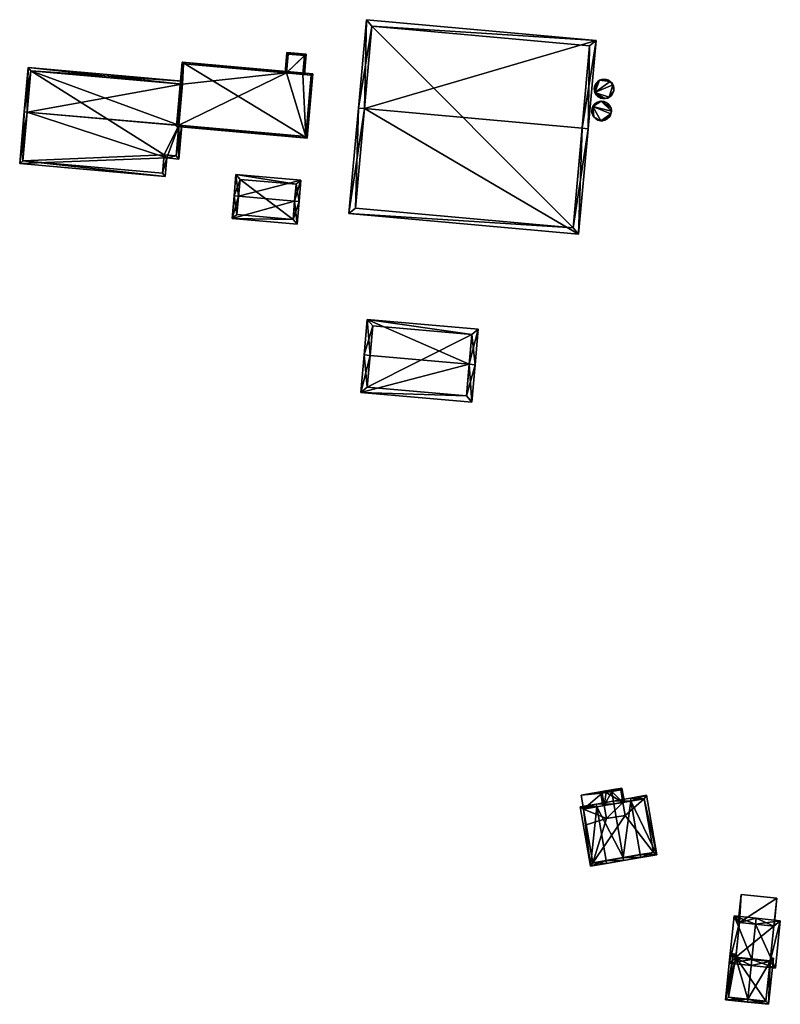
# Model space of a CAD drawing. Header units: inches. Extents: x 2685601 to 2690022, y 1235992 to 1239010.
# Tile 373 of 390: x 2689863 to 2689991, y 1238166 to 1238333. Entities that reach past the tile are written whole.
import ezdxf

# ---------------------------------------------------------------- set-up
doc = ezdxf.new("R2010")
doc.units = ezdxf.units.IN
doc.header["$MEASUREMENT"] = 0
for name, color, linetype in [('Gebaeude Einzelhaus', 10, 'Continuous'), ('Lagertank', 10, 'Continuous'), ('Offenes Gebaeude', 10, 'Continuous')]:
    doc.layers.add(name, color=color, linetype=linetype)

msp = doc.modelspace()

# ---------------------------------------------------------------- meshes
at = {"layer": 'Gebaeude Einzelhaus'}
mesh = msp.add_polyface(dxfattribs=at)
corners = [(2689921.019, 1238317.464, 597.045), (2689918.41, 1238299.721, 590.86), (2689957.283, 1238296.208, 590.86), (2689920.023, 1238317.554, 597.045), (2689957.899, 1238314.13, 597.045), (2689958.894, 1238314.04, 597.045), (2689960.249, 1238329.016, 591.286), (2689921.376, 1238332.53, 591.286), (2689956.376, 1238297.294, 591.205), (2689919.496, 1238300.628, 591.206), (2689959.163, 1238328.11, 591.669), (2689922.283, 1238331.444, 591.669), (2689959.163, 1238328.11, 583.528), (2689922.283, 1238331.444, 583.528), (2689919.496, 1238300.628, 583.528), (2689956.376, 1238297.294, 583.528)]
mesh.append_faces([[corners[k] for k in face] for face in [(0, 9, 3), (11, 0, 3), (7, 11, 3), (10, 11, 6), (6, 11, 7), (8, 4, 5), (5, 4, 10), (5, 10, 6), (2, 8, 5), (9, 8, 1), (3, 9, 1), (1, 8, 2), (0, 7, 3), (5, 6, 4), (4, 6, 0), (0, 6, 7), (0, 2, 4), (4, 2, 5), (3, 1, 0), (0, 1, 2)]], dxfattribs={"color": 13})
mesh.append_faces([[corners[k] for k in face] for face in [(13, 15, 14), (12, 15, 13), (4, 15, 12), (8, 15, 4), (4, 12, 10), (14, 15, 8), (9, 14, 8), (13, 14, 0), (0, 14, 9), (11, 13, 0), (12, 13, 11), (10, 12, 11)]], dxfattribs={"color": 41})
mesh = msp.add_polyface(dxfattribs=at)
corners = [(2689910.634, 1238323.266, 590.217), (2689910.883, 1238323.244, 590.192), (2689911.186, 1238326.695, 590.192), (2689907.848, 1238323.511, 590.499), (2689907.903, 1238326.985, 590.524), (2689907.599, 1238323.533, 590.524), (2689910.915, 1238326.468, 590.217), (2689908.13, 1238326.714, 590.499), (2689908.13, 1238326.714, 583.633), (2689910.915, 1238326.468, 583.633), (2689907.848, 1238323.511, 583.633), (2689910.634, 1238323.266, 583.633)]
mesh.append_faces([[corners[k] for k in face] for face in [(5, 7, 3), (6, 1, 0), (6, 2, 1), (5, 4, 7), (7, 4, 6), (6, 4, 2), (3, 4, 5), (0, 2, 3), (3, 2, 4), (0, 1, 2)]], dxfattribs={"color": 13})
mesh.append_faces([[corners[k] for k in face] for face in [(9, 10, 8), (9, 11, 10), (9, 6, 11), (11, 6, 0), (3, 7, 10), (10, 7, 8), (7, 6, 8), (8, 6, 9)]], dxfattribs={"color": 41})
mesh = msp.add_polyface(dxfattribs=at)
corners = [(2689889.61, 1238314.642, 592.754), (2689890.101, 1238314.549, 592.771), (2689890.105, 1238314.599, 592.754), (2689889.605, 1238314.593, 592.771), (2689889.498, 1238314.652, 592.754), (2689863.938, 1238316.852, 592.771), (2689890.113, 1238321.634, 590.391), (2689864.103, 1238324.424, 590.222), (2689890.156, 1238322.131, 590.222), (2689863.44, 1238316.896, 592.771), (2689862.671, 1238308.156, 590.222), (2689887.291, 1238305.989, 590.222), (2689887.565, 1238309.107, 591.131), (2689889.606, 1238308.927, 591.131), (2689864.557, 1238323.882, 590.391), (2689886.837, 1238306.531, 590.367), (2689887.111, 1238309.649, 591.276), (2689889.153, 1238309.469, 591.276), (2689863.213, 1238308.61, 590.367), (2689889.61, 1238314.642, 583.633), (2689889.153, 1238309.469, 583.633), (2689864.557, 1238323.882, 583.633), (2689890.113, 1238321.634, 583.633), (2689863.213, 1238308.61, 583.633), (2689886.837, 1238306.531, 583.633), (2689887.111, 1238309.649, 583.633), (2689890.222, 1238321.624, 583.633)]
mesh.append_faces([[corners[k] for k in face] for face in [(13, 17, 1), (1, 17, 3), (18, 9, 5), (18, 10, 9), (15, 11, 18), (18, 11, 10), (13, 12, 17), (17, 12, 16), (16, 12, 15), (15, 12, 11), (1, 0, 2), (1, 3, 0), (8, 14, 7), (7, 14, 9), (9, 14, 5), (8, 6, 14), (10, 5, 9), (3, 13, 1), (10, 12, 5), (5, 12, 3), (3, 12, 13), (10, 11, 12), (5, 7, 9), (5, 6, 7), (7, 6, 8), (3, 4, 5), (5, 4, 6), (3, 0, 4), (3, 1, 0), (0, 1, 2)]], dxfattribs={"color": 13})
mesh.append_faces([[corners[k] for k in face] for face in [(19, 22, 26), (19, 21, 22), (19, 25, 21), (21, 25, 23), (23, 25, 24), (19, 20, 25), (17, 16, 20), (20, 16, 25), (16, 15, 25), (25, 15, 24), (15, 18, 24), (24, 18, 23), (5, 23, 18), (5, 21, 23), (5, 14, 21), (21, 6, 22), (21, 14, 6), (0, 17, 19), (19, 17, 20), (0, 3, 17)]], dxfattribs={"color": 41})
mesh = msp.add_polyface(dxfattribs=at)
corners = [(2689911.334, 1238312.479, 593.66), (2689890.186, 1238325.316, 591.467), (2689889.227, 1238314.425, 593.66), (2689912.293, 1238323.371, 591.467), (2689889.498, 1238314.652, 593.61), (2689890.413, 1238325.045, 591.517), (2689911.107, 1238312.75, 593.61), (2689912.022, 1238323.144, 591.517), (2689907.848, 1238323.511, 590.499), (2689890.413, 1238325.045, 583.633), (2689910.634, 1238323.266, 590.217), (2689912.022, 1238323.144, 583.633), (2689910.634, 1238323.266, 583.633), (2689907.848, 1238323.511, 583.633), (2689890.113, 1238321.634, 590.391), (2689890.113, 1238321.634, 583.633), (2689889.498, 1238314.652, 592.754), (2689889.61, 1238314.642, 592.754), (2689911.107, 1238312.75, 583.633), (2689889.61, 1238314.642, 583.633), (2689890.222, 1238321.624, 583.633)]
mesh.append_faces([[corners[k] for k in face] for face in [(7, 5, 1), (3, 6, 7), (3, 7, 1), (4, 6, 0), (0, 6, 3), (5, 4, 2), (1, 5, 2), (2, 4, 0), (3, 1, 0), (0, 1, 2)]], dxfattribs={"color": 13})
mesh.append_faces([[corners[k] for k in face] for face in [(13, 20, 9), (9, 20, 15), (13, 19, 20), (12, 18, 13), (13, 18, 19), (12, 11, 18), (7, 18, 11), (7, 6, 18), (18, 17, 19), (17, 4, 16), (18, 6, 17), (17, 6, 4), (4, 14, 16), (14, 9, 15), (4, 5, 14), (14, 5, 9), (9, 8, 13), (10, 11, 12), (8, 7, 10), (10, 7, 11), (9, 5, 8), (8, 5, 7)]], dxfattribs={"color": 41})
mesh = msp.add_polyface(dxfattribs=at)
corners = [(2689899.717, 1238302.612, 590.972), (2689899.288, 1238306.294, 588.2), (2689898.97, 1238302.678, 590.972), (2689910.28, 1238305.326, 588.2), (2689909.215, 1238301.776, 590.972), (2689909.963, 1238301.71, 590.972), (2689898.634, 1238298.855, 588.626), (2689909.626, 1238297.889, 588.626), (2689899.969, 1238305.481, 588.773), (2689909.468, 1238304.645, 588.772), (2689899.446, 1238299.536, 589.084), (2689908.945, 1238298.701, 589.084), (2689908.945, 1238298.701, 583.402), (2689909.468, 1238304.645, 583.402), (2689899.969, 1238305.481, 583.402), (2689899.446, 1238299.536, 583.402)]
mesh.append_faces([[corners[k] for k in face] for face in [(5, 11, 4), (4, 9, 5), (5, 9, 3), (7, 11, 5), (10, 11, 6), (6, 11, 7), (0, 10, 2), (8, 0, 2), (2, 10, 6), (9, 8, 1), (3, 9, 1), (1, 8, 2), (4, 7, 5), (0, 6, 4), (4, 6, 7), (0, 2, 6), (3, 4, 5), (3, 0, 4), (3, 1, 0), (0, 1, 2)]], dxfattribs={"color": 13})
mesh.append_faces([[corners[k] for k in face] for face in [(13, 12, 14), (14, 12, 15), (11, 10, 12), (12, 10, 15), (0, 8, 10), (10, 8, 15), (15, 8, 14), (8, 9, 14), (14, 9, 13), (9, 12, 13), (9, 11, 12), (9, 4, 11)]], dxfattribs={"color": 41})
mesh = msp.add_polyface(dxfattribs=at)
corners = [(2689921.989, 1238275.653, 592.78), (2689921.523, 1238281.759, 588.655), (2689920.994, 1238275.741, 592.78), (2689938.763, 1238274.178, 592.78), (2689940.288, 1238280.108, 588.655), (2689939.759, 1238274.09, 592.78), (2689920.433, 1238269.364, 588.655), (2689939.198, 1238267.713, 588.655), (2689922.431, 1238280.675, 589.338), (2689939.204, 1238279.199, 589.338), (2689921.516, 1238270.273, 589.3), (2689938.289, 1238268.796, 589.299), (2689939.204, 1238279.199, 582.346), (2689938.289, 1238268.796, 582.346), (2689922.431, 1238280.675, 582.346), (2689921.516, 1238270.273, 582.346)]
mesh.append_faces([[corners[k] for k in face] for face in [(5, 11, 3), (3, 9, 5), (5, 9, 4), (7, 11, 5), (10, 11, 6), (6, 11, 7), (0, 10, 2), (8, 0, 2), (2, 10, 6), (9, 8, 1), (4, 9, 1), (1, 8, 2), (3, 7, 5), (0, 6, 3), (3, 6, 7), (0, 2, 6), (4, 3, 5), (4, 1, 3), (3, 1, 0), (0, 1, 2)]], dxfattribs={"color": 13})
mesh.append_faces([[corners[k] for k in face] for face in [(12, 15, 14), (12, 13, 15), (11, 15, 13), (11, 10, 15), (10, 14, 15), (0, 8, 10), (10, 8, 14), (8, 9, 14), (14, 9, 12), (9, 11, 12), (12, 11, 13), (9, 3, 11)]], dxfattribs={"color": 41})
mesh = msp.add_polyface(dxfattribs=at)
corners = [(2689962.896, 1238201.798, 586.655), (2689963.262, 1238199.681, 586.655), (2689964.793, 1238199.946, 585.511), (2689964.63, 1238202.351, 585.327), (2689965.039, 1238199.989, 585.327), (2689962.853, 1238202.044, 586.655), (2689961.644, 1238199.401, 585.503), (2689960.989, 1238201.721, 585.327), (2689961.398, 1238199.358, 585.327), (2689964.426, 1238202.063, 585.511), (2689961.278, 1238201.518, 585.503), (2689964.426, 1238202.063, 572.344), (2689964.793, 1238199.946, 572.344), (2689961.969, 1238201.638, 581.558), (2689961.969, 1238201.638, 572.344), (2689961.278, 1238201.518, 581.558), (2689961.644, 1238199.401, 581.558), (2689965.174, 1238197.749, 572.344), (2689962.025, 1238197.203, 572.344), (2689961.644, 1238199.401, 572.344), (2689961.278, 1238201.518, 572.344)]
mesh.append_faces([[corners[k] for k in face] for face in [(5, 10, 7), (7, 10, 8), (8, 10, 6), (5, 0, 10), (4, 9, 3), (3, 9, 5), (5, 9, 0), (4, 2, 9), (0, 6, 1), (5, 7, 0), (0, 7, 6), (6, 7, 8), (0, 3, 5), (0, 2, 3), (3, 2, 4), (0, 1, 2)]], dxfattribs={"color": 13})
mesh.append_faces([[corners[k] for k in face] for face in [(12, 14, 11), (12, 19, 14), (14, 19, 20), (12, 18, 19), (12, 17, 18), (16, 6, 15), (15, 6, 10), (10, 13, 15), (13, 11, 14), (10, 9, 13), (13, 9, 11), (10, 0, 9), (11, 2, 12), (11, 9, 2)]], dxfattribs={"color": 41})
mesh = msp.add_polyface(dxfattribs=at)
corners = [(2689966.156, 1238200.183, 585.402), (2689968.806, 1238201.149, 583.506), (2689966.071, 1238200.675, 585.402), (2689970.551, 1238191.073, 583.506), (2689967.731, 1238191.091, 585.402), (2689967.816, 1238190.599, 585.402), (2689963.176, 1238200.174, 588.436), (2689963.261, 1238199.681, 588.436), (2689964.836, 1238190.59, 588.436), (2689964.921, 1238190.098, 588.436), (2689960.281, 1238199.671, 585.402), (2689960.366, 1238199.18, 585.402), (2689961.94, 1238190.088, 585.402), (2689962.025, 1238189.596, 585.402), (2689957.545, 1238199.199, 583.506), (2689959.29, 1238189.123, 583.506), (2689969.974, 1238191.48, 583.847), (2689968.399, 1238200.571, 583.847), (2689958.123, 1238198.791, 583.847), (2689959.698, 1238189.7, 583.848), (2689959.698, 1238189.7, 572.344), (2689969.974, 1238191.48, 572.344), (2689968.399, 1238200.571, 572.344), (2689961.644, 1238199.401, 585.503), (2689961.644, 1238199.401, 581.558), (2689964.793, 1238199.946, 585.511), (2689963.262, 1238199.681, 586.655), (2689964.793, 1238199.946, 572.344), (2689958.123, 1238198.791, 581.558), (2689958.58, 1238196.152, 581.558), (2689958.58, 1238196.152, 572.344), (2689962.025, 1238197.203, 572.344), (2689965.174, 1238197.749, 572.344), (2689958.123, 1238198.791, 572.344), (2689961.644, 1238199.401, 572.344)]
mesh.append_faces([[corners[k] for k in face] for face in [(9, 8, 5), (5, 8, 4), (13, 12, 9), (9, 12, 8), (15, 19, 13), (13, 19, 12), (10, 18, 14), (14, 18, 15), (15, 18, 19), (10, 11, 18), (6, 7, 10), (10, 7, 11), (2, 0, 6), (6, 0, 7), (3, 17, 1), (1, 17, 2), (2, 17, 0), (3, 16, 17), (3, 5, 16), (16, 5, 4), (11, 15, 12), (12, 15, 13), (10, 14, 11), (11, 14, 15), (8, 12, 9), (9, 12, 13), (7, 11, 8), (8, 11, 12), (6, 10, 7), (7, 10, 11), (0, 8, 4), (4, 8, 5), (5, 8, 9), (0, 7, 8), (2, 6, 0), (0, 6, 7), (3, 4, 5), (3, 0, 4), (3, 1, 0), (0, 1, 2)]], dxfattribs={"color": 13})
mesh.append_faces([[corners[k] for k in face] for face in [(21, 32, 22), (22, 32, 27), (31, 33, 34), (31, 30, 33), (21, 20, 32), (32, 20, 31), (31, 20, 30), (20, 29, 30), (29, 18, 28), (20, 19, 29), (29, 19, 18), (18, 24, 28), (25, 17, 27), (27, 17, 22), (25, 0, 17), (23, 7, 26), (26, 7, 25), (25, 7, 0), (18, 11, 24), (24, 11, 23), (23, 11, 7), (17, 16, 22), (22, 16, 21), (16, 20, 21), (4, 19, 16), (16, 19, 20), (8, 12, 4), (4, 12, 19)]], dxfattribs={"color": 41})
mesh = msp.add_polyface(dxfattribs=at)
corners = [(2689958.123, 1238198.791, 581.558), (2689957.705, 1238201.153, 581.558), (2689958.571, 1238196.15, 581.558), (2689961.278, 1238201.518, 581.558), (2689961.926, 1238201.884, 581.558), (2689958.58, 1238196.152, 581.558), (2689961.644, 1238199.401, 581.558), (2689961.969, 1238201.638, 581.558), (2689961.926, 1238201.884, 572.344), (2689961.969, 1238201.638, 572.344), (2689957.705, 1238201.153, 572.344), (2689958.571, 1238196.15, 572.344), (2689958.58, 1238196.152, 572.344), (2689961.278, 1238201.518, 572.344), (2689958.123, 1238198.791, 572.344), (2689961.644, 1238199.401, 572.344)]
mesh.append_faces([[corners[k] for k in face] for face in [(4, 3, 7), (3, 0, 6), (0, 2, 5), (4, 1, 3), (3, 1, 0), (0, 1, 2)]], dxfattribs={"color": 13})
mesh.append_faces([[corners[k] for k in face] for face in [(10, 14, 11), (11, 14, 12), (10, 13, 14), (14, 13, 15), (10, 8, 13), (13, 8, 9), (5, 2, 12), (12, 2, 11), (2, 1, 11), (11, 1, 10), (1, 4, 10), (10, 4, 8), (8, 7, 9), (8, 4, 7)]], dxfattribs={"color": 41})
mesh = msp.add_polyface(dxfattribs=at)
corners = [(2689987.271, 1238179.315, 579.06), (2689991.444, 1238179.885, 576.215), (2689987.375, 1238180.31, 579.06), (2689990.608, 1238171.885, 576.215), (2689986.643, 1238173.305, 579.06), (2689986.539, 1238172.31, 579.06), (2689983.634, 1238180.7, 576.215), (2689982.799, 1238172.701, 576.215), (2689990.345, 1238178.994, 576.911), (2689989.718, 1238172.984, 576.91), (2689984.525, 1238179.601, 576.972), (2689983.898, 1238173.591, 576.972), (2689990.345, 1238178.994, 576.699), (2689984.525, 1238179.601, 568.574), (2689984.525, 1238179.601, 576.7), (2689990.345, 1238178.994, 568.574), (2689990.345, 1238178.994, 576.799), (2689984.525, 1238179.601, 576.8), (2689984.524, 1238179.587, 576.805), (2689984.524, 1238179.587, 576.705), (2689983.912, 1238173.724, 575.614), (2689983.912, 1238173.724, 568.574), (2689983.898, 1238173.591, 575.614), (2689986.643, 1238173.305, 577.911), (2689989.718, 1238172.984, 575.217), (2689990.343, 1238178.979, 576.705), (2689990.343, 1238178.979, 576.805), (2689989.732, 1238173.116, 575.218), (2689989.732, 1238173.116, 568.575)]
mesh.append_faces([[corners[k] for k in face] for face in [(4, 9, 5), (11, 4, 5), (5, 9, 3), (10, 11, 7), (7, 11, 5), (6, 10, 7), (0, 10, 2), (8, 0, 2), (2, 10, 6), (1, 9, 8), (3, 9, 1), (1, 8, 2), (4, 7, 5), (2, 6, 0), (0, 6, 4), (4, 6, 7), (3, 4, 5), (3, 0, 4), (3, 1, 0), (0, 1, 2)]], dxfattribs={"color": 13})
mesh.append_faces([[corners[k] for k in face] for face in [(28, 21, 15), (15, 21, 13), (15, 27, 28), (27, 9, 24), (9, 26, 8), (8, 26, 16), (15, 25, 27), (27, 25, 9), (9, 25, 26), (15, 12, 25), (9, 23, 24), (23, 11, 22), (9, 4, 23), (23, 4, 11), (11, 20, 22), (20, 13, 21), (11, 19, 20), (20, 19, 13), (13, 19, 14), (11, 18, 19), (11, 10, 18), (18, 10, 17), (10, 0, 17), (17, 0, 16), (16, 0, 8), (15, 13, 12), (12, 13, 14)]], dxfattribs={"color": 41})
mesh = msp.add_polyface(dxfattribs=at)
corners = [(2689985.943, 1238166.61, 577.911), (2689982.151, 1238166.504, 574.782), (2689985.891, 1238166.114, 577.911), (2689983.898, 1238173.591, 575.614), (2689982.969, 1238174.325, 574.782), (2689986.643, 1238173.305, 577.911), (2689983.912, 1238173.724, 575.614), (2689983.964, 1238174.221, 575.614), (2689989.718, 1238172.984, 575.217), (2689989.465, 1238165.74, 574.782), (2689990.281, 1238173.561, 574.782), (2689989.732, 1238173.116, 575.218), (2689989.784, 1238173.613, 575.218), (2689983.414, 1238173.776, 575.198), (2689982.7, 1238166.949, 575.198), (2689989.02, 1238166.289, 575.217), (2689983.912, 1238173.724, 568.574), (2689983.414, 1238173.776, 568.574), (2689982.7, 1238166.949, 568.574), (2689989.02, 1238166.289, 568.574), (2689989.732, 1238173.116, 568.575)]
mesh.append_faces([[corners[k] for k in face] for face in [(10, 11, 12), (9, 8, 10), (10, 8, 11), (9, 15, 8), (9, 2, 15), (15, 2, 0), (1, 14, 2), (2, 14, 0), (4, 13, 1), (1, 13, 14), (4, 7, 13), (13, 7, 6), (0, 8, 5), (8, 10, 11), (11, 10, 12), (2, 9, 0), (0, 9, 8), (8, 9, 10), (4, 6, 7), (4, 3, 6), (3, 0, 5), (4, 1, 3), (3, 1, 0), (0, 1, 2)]], dxfattribs={"color": 13})
mesh.append_faces([[corners[k] for k in face] for face in [(19, 16, 20), (19, 18, 16), (16, 18, 17), (8, 20, 11), (15, 19, 8), (8, 19, 20), (0, 14, 15), (15, 14, 19), (19, 14, 18), (14, 13, 18), (18, 13, 17), (17, 13, 16), (16, 13, 6)]], dxfattribs={"color": 41})
at = {"layer": 'Lagertank'}
mesh = msp.add_polyface(dxfattribs=at)
corners = [(2689962.668, 1238322.083, 596.483), (2689962.028, 1238322.42, 596.483), (2689961.614, 1238322.473, 596.483), (2689962.415, 1238322.266, 596.483), (2689961.2, 1238322.421, 596.483), (2689960.812, 1238322.267, 596.483), (2689960.069, 1238320.215, 596.483), (2689960.474, 1238322.022, 596.483), (2689960.208, 1238321.701, 596.483), (2689960.03, 1238321.323, 596.483), (2689959.951, 1238320.914, 596.483), (2689959.977, 1238320.497, 596.483), (2689960.355, 1238319.723, 596.483), (2689960.106, 1238320.1, 596.483), (2689961.728, 1238319.156, 596.483), (2689962.491, 1238319.407, 596.483), (2689963.103, 1238321.521, 596.483), (2689960.329, 1238319.748, 596.483), (2689960.999, 1238319.261, 596.483), (2689960.633, 1238319.462, 596.483), (2689961.403, 1238319.157, 596.483), (2689962.224, 1238319.26, 596.483), (2689961.82, 1238319.156, 596.483), (2689962.894, 1238319.746, 596.483), (2689962.59, 1238319.461, 596.483), (2689963.118, 1238320.098, 596.483), (2689963.247, 1238320.495, 596.483), (2689963.274, 1238320.911, 596.483), (2689963.196, 1238321.321, 596.483), (2689963.019, 1238321.699, 596.483), (2689962.753, 1238322.021, 596.483), (2689962.028, 1238322.42, 584.396), (2689962.415, 1238322.266, 584.396), (2689961.614, 1238322.473, 584.396), (2689961.2, 1238322.421, 584.396), (2689960.812, 1238322.267, 584.396), (2689960.474, 1238322.022, 584.396), (2689960.208, 1238321.701, 584.396), (2689960.03, 1238321.323, 584.396), (2689959.951, 1238320.914, 584.396), (2689959.977, 1238320.497, 584.396), (2689960.069, 1238320.215, 584.396), (2689960.106, 1238320.1, 584.396), (2689960.329, 1238319.748, 584.396), (2689960.355, 1238319.723, 584.396), (2689960.633, 1238319.462, 584.396), (2689960.999, 1238319.261, 584.396), (2689961.403, 1238319.157, 584.396), (2689961.728, 1238319.156, 584.396), (2689961.82, 1238319.156, 584.396), (2689962.224, 1238319.26, 584.396), (2689962.491, 1238319.407, 584.396), (2689962.59, 1238319.461, 584.396), (2689962.894, 1238319.746, 584.396), (2689963.118, 1238320.098, 584.396), (2689963.247, 1238320.495, 584.396), (2689963.274, 1238320.911, 584.396), (2689963.196, 1238321.321, 584.396), (2689963.103, 1238321.521, 584.396), (2689963.019, 1238321.699, 584.396), (2689962.753, 1238322.021, 584.396), (2689962.668, 1238322.083, 584.396)]
mesh.append_faces([[corners[k] for k in face] for face in [(0, 29, 30), (0, 16, 29), (16, 27, 28), (16, 26, 27), (16, 15, 26), (26, 15, 25), (25, 15, 23), (23, 15, 24), (15, 14, 21), (21, 14, 22), (14, 18, 20), (14, 12, 18), (18, 12, 19), (12, 13, 17), (0, 6, 16), (16, 6, 15), (15, 6, 14), (14, 6, 12), (12, 6, 13), (6, 10, 11), (6, 9, 10), (6, 8, 9), (6, 7, 8), (0, 5, 6), (6, 5, 7), (0, 4, 5), (0, 2, 4), (3, 1, 0), (0, 1, 2)]], dxfattribs={"color": 13})
mesh.append_faces([[corners[k] for k in face] for face in [(51, 53, 52), (51, 54, 53), (51, 55, 54), (51, 58, 55), (55, 58, 56), (56, 58, 57), (58, 61, 59), (59, 61, 60), (61, 31, 32), (61, 33, 31), (61, 34, 33), (61, 35, 34), (51, 41, 58), (58, 41, 61), (61, 41, 35), (35, 41, 36), (36, 41, 37), (37, 41, 38), (38, 41, 39), (39, 41, 40), (41, 44, 42), (42, 44, 43), (44, 46, 45), (51, 48, 41), (41, 48, 44), (44, 48, 46), (46, 48, 47), (51, 50, 48), (48, 50, 49), (3, 0, 32), (32, 0, 61), (0, 30, 61), (61, 30, 60), (30, 29, 60), (60, 29, 59), (29, 16, 59), (59, 16, 58), (16, 28, 58), (58, 28, 57), (28, 27, 57), (57, 27, 56), (27, 26, 56), (56, 26, 55), (26, 25, 55), (55, 25, 54), (25, 23, 54), (54, 23, 53), (23, 24, 53), (53, 24, 52), (24, 15, 52), (52, 15, 51), (15, 21, 51), (51, 21, 50), (21, 22, 50), (50, 22, 49), (22, 14, 49), (49, 14, 48), (14, 20, 48), (48, 20, 47), (20, 18, 47), (47, 18, 46), (18, 19, 46), (46, 19, 45), (19, 12, 45), (45, 12, 44), (12, 17, 44), (44, 17, 43), (17, 13, 43), (43, 13, 42), (13, 6, 42), (42, 6, 41), (6, 11, 41), (41, 11, 40), (11, 10, 40), (40, 10, 39), (10, 9, 39), (39, 9, 38), (9, 8, 38), (38, 8, 37), (8, 7, 37), (37, 7, 36), (7, 5, 36), (36, 5, 35), (5, 4, 35), (35, 4, 34), (4, 2, 34), (34, 2, 33), (2, 1, 33), (33, 1, 31), (1, 3, 31), (31, 3, 32)]], dxfattribs={"color": 41})
mesh = msp.add_polyface(dxfattribs=at)
corners = [(2689962.782, 1238317.515, 595.737), (2689962.593, 1238317.954, 595.737), (2689962.327, 1238318.276, 595.737), (2689962.77, 1238317.576, 595.737), (2689961.989, 1238318.521, 595.737), (2689961.142, 1238318.722, 595.737), (2689961.602, 1238318.675, 595.737), (2689961.188, 1238318.728, 595.737), (2689960.386, 1238318.522, 595.737), (2689960.774, 1238318.676, 595.737), (2689959.716, 1238317.815, 595.737), (2689962.838, 1238317.008, 595.737), (2689960.048, 1238318.277, 595.737), (2689959.782, 1238317.956, 595.737), (2689959.525, 1238317.169, 595.737), (2689959.604, 1238317.578, 595.737), (2689959.551, 1238316.752, 595.737), (2689959.855, 1238316.078, 595.737), (2689961.071, 1238315.412, 595.737), (2689962.764, 1238316.576, 595.737), (2689959.68, 1238316.355, 595.737), (2689960.207, 1238315.717, 595.737), (2689959.903, 1238316.003, 595.737), (2689960.573, 1238315.516, 595.737), (2689960.977, 1238315.412, 595.737), (2689961.707, 1238315.492, 595.737), (2689961.394, 1238315.411, 595.737), (2689961.856, 1238315.547, 595.737), (2689961.798, 1238315.515, 595.737), (2689962.507, 1238316.062, 595.737), (2689962.164, 1238315.716, 595.737), (2689962.468, 1238316.001, 595.737), (2689962.692, 1238316.353, 595.737), (2689962.821, 1238316.75, 595.737), (2689962.848, 1238317.166, 595.737), (2689962.77, 1238317.576, 584.384), (2689962.782, 1238317.515, 584.384), (2689962.593, 1238317.954, 584.384), (2689962.327, 1238318.276, 584.384), (2689961.989, 1238318.521, 584.384), (2689961.602, 1238318.675, 584.384), (2689961.188, 1238318.728, 584.384), (2689961.142, 1238318.722, 584.384), (2689960.774, 1238318.676, 584.384), (2689960.386, 1238318.522, 584.384), (2689960.048, 1238318.277, 584.384), (2689959.782, 1238317.956, 584.384), (2689959.716, 1238317.815, 584.384), (2689959.604, 1238317.578, 584.384), (2689959.525, 1238317.169, 584.384), (2689959.551, 1238316.752, 584.384), (2689959.68, 1238316.355, 584.384), (2689959.855, 1238316.078, 584.384), (2689959.903, 1238316.003, 584.384), (2689960.207, 1238315.717, 584.384), (2689960.573, 1238315.516, 584.384), (2689960.977, 1238315.412, 584.384), (2689961.071, 1238315.412, 584.384), (2689961.394, 1238315.411, 584.384), (2689961.707, 1238315.492, 584.384), (2689961.798, 1238315.515, 584.384), (2689961.856, 1238315.547, 584.384), (2689962.164, 1238315.716, 584.384), (2689962.468, 1238316.001, 584.384), (2689962.848, 1238317.166, 584.384), (2689962.507, 1238316.062, 584.384), (2689962.692, 1238316.353, 584.384), (2689962.764, 1238316.576, 584.384), (2689962.821, 1238316.75, 584.384), (2689962.838, 1238317.008, 584.384)]
mesh.append_faces([[corners[k] for k in face] for face in [(0, 11, 34), (11, 19, 33), (19, 29, 32), (29, 30, 31), (29, 27, 30), (19, 25, 29), (29, 25, 27), (27, 25, 28), (19, 18, 25), (25, 18, 26), (18, 23, 24), (18, 17, 23), (23, 17, 21), (21, 17, 22), (17, 16, 20), (11, 10, 19), (19, 10, 18), (18, 10, 17), (17, 10, 16), (16, 10, 14), (14, 10, 15), (10, 12, 13), (10, 8, 12), (0, 5, 11), (11, 5, 10), (10, 5, 8), (8, 5, 9), (5, 6, 7), (0, 4, 5), (5, 4, 6), (0, 2, 4), (3, 1, 0), (0, 1, 2)]], dxfattribs={"color": 13})
mesh.append_faces([[corners[k] for k in face] for face in [(59, 61, 60), (59, 65, 61), (61, 65, 62), (62, 65, 63), (59, 67, 65), (65, 67, 66), (67, 69, 68), (69, 36, 64), (36, 37, 35), (36, 38, 37), (36, 39, 38), (69, 42, 36), (36, 42, 39), (39, 42, 40), (40, 42, 41), (42, 44, 43), (67, 47, 69), (69, 47, 42), (42, 47, 44), (44, 47, 45), (45, 47, 46), (47, 49, 48), (47, 50, 49), (47, 52, 50), (50, 52, 51), (52, 54, 53), (52, 55, 54), (59, 57, 67), (67, 57, 47), (47, 57, 52), (52, 57, 55), (55, 57, 56), (59, 58, 57), (34, 11, 64), (64, 11, 69), (11, 33, 69), (69, 33, 68), (33, 19, 68), (68, 19, 67), (19, 32, 67), (67, 32, 66), (32, 29, 66), (66, 29, 65), (29, 31, 65), (65, 31, 63), (0, 34, 36), (36, 34, 64), (31, 30, 63), (63, 30, 62), (30, 27, 62), (62, 27, 61), (27, 28, 61), (61, 28, 60), (28, 25, 60), (60, 25, 59), (25, 26, 59), (59, 26, 58), (26, 18, 58), (58, 18, 57), (18, 24, 57), (57, 24, 56), (24, 23, 56), (56, 23, 55), (23, 21, 55), (55, 21, 54), (21, 22, 54), (54, 22, 53), (22, 17, 53), (53, 17, 52), (17, 20, 52), (52, 20, 51), (20, 16, 51), (51, 16, 50), (16, 14, 50), (50, 14, 49), (14, 15, 49), (49, 15, 48), (15, 10, 48), (48, 10, 47), (10, 13, 47), (47, 13, 46), (13, 12, 46), (46, 12, 45), (12, 8, 45), (45, 8, 44), (8, 9, 44), (44, 9, 43), (9, 5, 43), (43, 5, 42), (5, 7, 42), (42, 7, 41), (7, 6, 41), (41, 6, 40), (6, 4, 40), (40, 4, 39), (4, 2, 39), (39, 2, 38), (2, 1, 38), (38, 1, 37), (1, 3, 37), (37, 3, 35), (3, 0, 35), (35, 0, 36)]], dxfattribs={"color": 41})
at = {"layer": 'Offenes Gebaeude'}
mesh = msp.add_polyface(dxfattribs=at)
corners = [(2689984.525, 1238179.601, 576.8), (2689990.878, 1238183.718, 574.982), (2689984.8, 1238184.353, 574.982), (2689990.345, 1238178.994, 576.799), (2689990.383, 1238178.975, 576.805), (2689984.305, 1238179.61, 576.805), (2689984.524, 1238179.587, 576.805), (2689990.343, 1238178.979, 576.805), (2689990.383, 1238178.975, 576.705), (2689990.878, 1238183.718, 574.882), (2689984.8, 1238184.353, 574.882), (2689984.305, 1238179.61, 576.705), (2689984.524, 1238179.587, 576.705), (2689990.343, 1238178.979, 576.705), (2689984.525, 1238179.601, 576.7), (2689990.345, 1238178.994, 576.699)]
mesh.append_faces([[corners[k] for k in face] for face in [(4, 3, 7), (0, 5, 6), (0, 2, 5), (4, 1, 3), (3, 1, 0), (0, 1, 2)]], dxfattribs={"color": 13})
mesh.append_faces([[corners[k] for k in face] for face in [(11, 14, 12), (15, 8, 13), (14, 9, 15), (15, 9, 8), (11, 10, 14), (14, 10, 9), (8, 4, 13), (13, 4, 7), (11, 12, 5), (5, 12, 6), (5, 2, 11), (11, 2, 10), (2, 1, 10), (10, 1, 9), (1, 8, 9), (1, 4, 8)]], dxfattribs={"color": 41})

doc.saveas('drawing.dxf')
